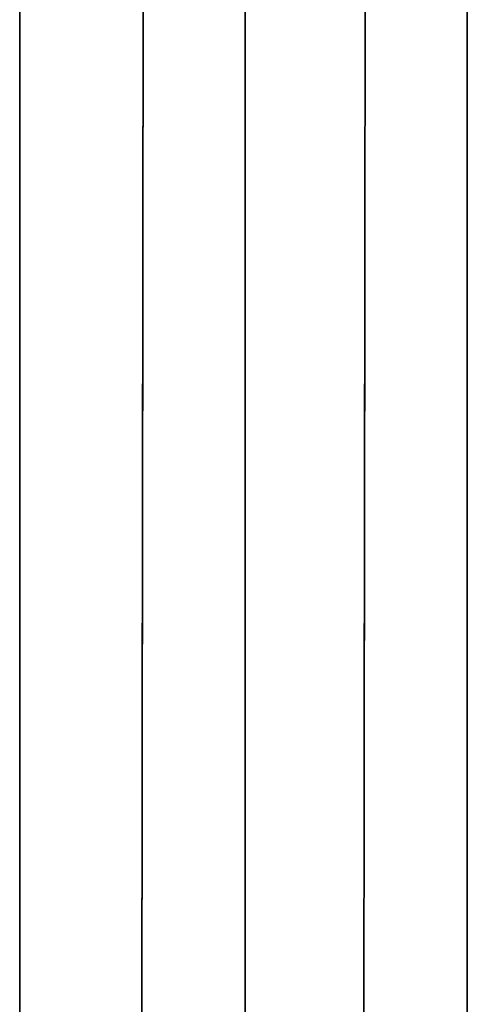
# Model space of a CAD drawing. Extents: x 413.3 to 457.5, y 5047.8 to 5050.
# Tile 580 of 656: x 447.3591 to 447.3718, y 5047.9743 to 5048.0023. Entities that reach past the tile are written whole.
import ezdxf

# ---------------------------------------------------------------- set-up
doc = ezdxf.new("R2010")
doc.units = 0
doc.header["$LTSCALE"] = 150
doc.header["$MEASUREMENT"] = 0
doc.layers.add('3DFACE_BOLT', color=7, linetype='CONTINUOUS')
doc.layers.add('3DFACE_SHAPE', color=7, linetype='CONTINUOUS')

msp = doc.modelspace()

# ---------------------------------------------------------------- linework, layer by layer
at = {"layer": '3DFACE_BOLT', "color": 1}
for points, invisible_edges in [([(447.349139, 5047.994847, -0.146583), (447.349139, 5048.001534, -0.135), (447.359139, 5047.994847, -0.146583)], 14), ([(447.359139, 5047.994847, -0.146583), (447.349139, 5048.001534, -0.135), (447.359139, 5048.001534, -0.135)], 3), ([(447.359139, 5048.001534, -0.135), (447.349139, 5047.994847, -0.123417), (447.359139, 5047.994847, -0.123417)], 3), ([(447.349139, 5047.994847, -0.076583), (447.349139, 5048.001534, -0.065), (447.359139, 5047.994847, -0.076583)], 14), ([(447.359139, 5047.994847, -0.076583), (447.349139, 5048.001534, -0.065), (447.359139, 5048.001534, -0.065)], 3), ([(447.359139, 5048.001534, -0.065), (447.349139, 5047.994847, -0.053417), (447.359139, 5047.994847, -0.053417)], 3), ([(447.359139, 5047.994847, -0.146583), (447.359139, 5048.001534, -0.135), (447.359139, 5047.994847, -0.123417)], 12), ([(447.359139, 5047.994847, -0.076583), (447.359139, 5048.001534, -0.065), (447.359139, 5047.994847, -0.053417)], 12), ([(447.359139, 5047.995768, -0.137472), (447.359139, 5047.996159, -0.135), (447.409139, 5047.995768, -0.137472)], 14), ([(447.409139, 5047.995768, -0.137472), (447.359139, 5047.996159, -0.135), (447.409139, 5047.996159, -0.135)], 3), ([(447.359139, 5047.996159, -0.135), (447.359139, 5047.995768, -0.132528), (447.409139, 5047.996159, -0.135)], 14), ([(447.409139, 5047.996159, -0.135), (447.359139, 5047.995768, -0.132528), (447.409139, 5047.995768, -0.132528)], 3), ([(447.359139, 5047.995768, -0.132528), (447.359139, 5047.996159, -0.135), (447.359139, 5047.995768, -0.137472)], 12), ([(447.359139, 5047.995768, -0.067472), (447.359139, 5047.996159, -0.065), (447.409139, 5047.995768, -0.067472)], 14), ([(447.409139, 5047.995768, -0.067472), (447.359139, 5047.996159, -0.065), (447.409139, 5047.996159, -0.065)], 3), ([(447.359139, 5047.996159, -0.065), (447.359139, 5047.995768, -0.062528), (447.409139, 5047.996159, -0.065)], 14), ([(447.409139, 5047.996159, -0.065), (447.359139, 5047.995768, -0.062528), (447.409139, 5047.995768, -0.062528)], 3), ([(447.359139, 5047.995768, -0.062528), (447.359139, 5047.996159, -0.065), (447.359139, 5047.995768, -0.067472)], 12), ([(447.359139, 5047.994632, -0.139702), (447.359139, 5047.995768, -0.137472), (447.409139, 5047.994632, -0.139702)], 14), ([(447.409139, 5047.994632, -0.139702), (447.359139, 5047.995768, -0.137472), (447.409139, 5047.995768, -0.137472)], 3), ([(447.359139, 5047.995768, -0.132528), (447.359139, 5047.994632, -0.130298), (447.409139, 5047.995768, -0.132528)], 14), ([(447.409139, 5047.995768, -0.132528), (447.359139, 5047.994632, -0.130298), (447.409139, 5047.994632, -0.130298)], 3), ([(447.359139, 5047.994632, -0.130298), (447.359139, 5047.995768, -0.132528), (447.359139, 5047.994632, -0.139702)], 14), ([(447.359139, 5047.994632, -0.139702), (447.359139, 5047.995768, -0.132528), (447.359139, 5047.995768, -0.137472)], 3), ([(447.359139, 5047.994632, -0.069702), (447.359139, 5047.995768, -0.067472), (447.409139, 5047.994632, -0.069702)], 14), ([(447.409139, 5047.994632, -0.069702), (447.359139, 5047.995768, -0.067472), (447.409139, 5047.995768, -0.067472)], 3), ([(447.359139, 5047.995768, -0.062528), (447.359139, 5047.994632, -0.060298), (447.409139, 5047.995768, -0.062528)], 14), ([(447.409139, 5047.995768, -0.062528), (447.359139, 5047.994632, -0.060298), (447.409139, 5047.994632, -0.060298)], 3), ([(447.359139, 5047.994632, -0.060298), (447.359139, 5047.995768, -0.062528), (447.359139, 5047.994632, -0.069702)], 14), ([(447.359139, 5047.994632, -0.069702), (447.359139, 5047.995768, -0.062528), (447.359139, 5047.995768, -0.067472)], 3), ([(447.349139, 5047.981472, -0.146583), (447.349139, 5047.994847, -0.146583), (447.359139, 5047.981472, -0.146583)], 14), ([(447.359139, 5047.981472, -0.146583), (447.349139, 5047.994847, -0.146583), (447.359139, 5047.994847, -0.146583)], 3), ([(447.349139, 5047.994847, -0.123417), (447.349139, 5047.981472, -0.123417), (447.359139, 5047.994847, -0.123417)], 14), ([(447.359139, 5047.994847, -0.123417), (447.349139, 5047.981472, -0.123417), (447.359139, 5047.981472, -0.123417)], 3), ([(447.349139, 5047.981472, -0.076583), (447.349139, 5047.994847, -0.076583), (447.359139, 5047.981472, -0.076583)], 14), ([(447.359139, 5047.981472, -0.076583), (447.349139, 5047.994847, -0.076583), (447.359139, 5047.994847, -0.076583)], 3), ([(447.349139, 5047.994847, -0.053417), (447.349139, 5047.981472, -0.053417), (447.359139, 5047.994847, -0.053417)], 14), ([(447.359139, 5047.994847, -0.053417), (447.349139, 5047.981472, -0.053417), (447.359139, 5047.981472, -0.053417)], 3), ([(447.359139, 5047.981472, -0.146583), (447.359139, 5047.994847, -0.146583), (447.359139, 5047.981472, -0.123417)], 14), ([(447.359139, 5047.981472, -0.123417), (447.359139, 5047.994847, -0.146583), (447.359139, 5047.994847, -0.123417)], 3), ([(447.359139, 5047.981472, -0.076583), (447.359139, 5047.994847, -0.076583), (447.359139, 5047.981472, -0.053417)], 14), ([(447.359139, 5047.981472, -0.053417), (447.359139, 5047.994847, -0.076583), (447.359139, 5047.994847, -0.053417)], 3), ([(447.359139, 5047.992862, -0.141472), (447.359139, 5047.994632, -0.139702), (447.409139, 5047.992862, -0.141472)], 14), ([(447.409139, 5047.992862, -0.141472), (447.359139, 5047.994632, -0.139702), (447.409139, 5047.994632, -0.139702)], 3), ([(447.359139, 5047.994632, -0.130298), (447.359139, 5047.992862, -0.128528), (447.409139, 5047.994632, -0.130298)], 14), ([(447.409139, 5047.994632, -0.130298), (447.359139, 5047.992862, -0.128528), (447.409139, 5047.992862, -0.128528)], 3), ([(447.359139, 5047.992862, -0.128528), (447.359139, 5047.994632, -0.130298), (447.359139, 5047.992862, -0.141472)], 14), ([(447.359139, 5047.992862, -0.141472), (447.359139, 5047.994632, -0.130298), (447.359139, 5047.994632, -0.139702)], 3), ([(447.359139, 5047.992862, -0.071472), (447.359139, 5047.994632, -0.069702), (447.409139, 5047.992862, -0.071472)], 14), ([(447.409139, 5047.992862, -0.071472), (447.359139, 5047.994632, -0.069702), (447.409139, 5047.994632, -0.069702)], 3), ([(447.359139, 5047.994632, -0.060298), (447.359139, 5047.992862, -0.058528), (447.409139, 5047.994632, -0.060298)], 14), ([(447.409139, 5047.994632, -0.060298), (447.359139, 5047.992862, -0.058528), (447.409139, 5047.992862, -0.058528)], 3), ([(447.359139, 5047.992862, -0.058528), (447.359139, 5047.994632, -0.060298), (447.359139, 5047.992862, -0.071472)], 14), ([(447.359139, 5047.992862, -0.071472), (447.359139, 5047.994632, -0.060298), (447.359139, 5047.994632, -0.069702)], 3), ([(447.359139, 5047.990632, -0.142608), (447.359139, 5047.992862, -0.141472), (447.409139, 5047.990632, -0.142608)], 14), ([(447.409139, 5047.990632, -0.142608), (447.359139, 5047.992862, -0.141472), (447.409139, 5047.992862, -0.141472)], 3), ([(447.359139, 5047.992862, -0.128528), (447.359139, 5047.990632, -0.127392), (447.409139, 5047.992862, -0.128528)], 14), ([(447.409139, 5047.992862, -0.128528), (447.359139, 5047.990632, -0.127392), (447.409139, 5047.990632, -0.127392)], 3), ([(447.359139, 5047.990632, -0.127392), (447.359139, 5047.992862, -0.128528), (447.359139, 5047.990632, -0.142608)], 14), ([(447.359139, 5047.990632, -0.142608), (447.359139, 5047.992862, -0.128528), (447.359139, 5047.992862, -0.141472)], 3), ([(447.359139, 5047.990632, -0.072608), (447.359139, 5047.992862, -0.071472), (447.409139, 5047.990632, -0.072608)], 14), ([(447.409139, 5047.990632, -0.072608), (447.359139, 5047.992862, -0.071472), (447.409139, 5047.992862, -0.071472)], 3), ([(447.359139, 5047.992862, -0.058528), (447.359139, 5047.990632, -0.057392), (447.409139, 5047.992862, -0.058528)], 14), ([(447.409139, 5047.992862, -0.058528), (447.359139, 5047.990632, -0.057392), (447.409139, 5047.990632, -0.057392)], 3), ([(447.359139, 5047.990632, -0.057392), (447.359139, 5047.992862, -0.058528), (447.359139, 5047.990632, -0.072608)], 14), ([(447.359139, 5047.990632, -0.072608), (447.359139, 5047.992862, -0.058528), (447.359139, 5047.992862, -0.071472)], 3), ([(447.359139, 5047.988159, -0.143), (447.359139, 5047.990632, -0.142608), (447.409139, 5047.988159, -0.143)], 14), ([(447.409139, 5047.988159, -0.143), (447.359139, 5047.990632, -0.142608), (447.409139, 5047.990632, -0.142608)], 3), ([(447.359139, 5047.990632, -0.127392), (447.359139, 5047.988159, -0.127), (447.409139, 5047.990632, -0.127392)], 14), ([(447.409139, 5047.990632, -0.127392), (447.359139, 5047.988159, -0.127), (447.409139, 5047.988159, -0.127)], 3), ([(447.359139, 5047.988159, -0.127), (447.359139, 5047.990632, -0.127392), (447.359139, 5047.988159, -0.143)], 14), ([(447.359139, 5047.988159, -0.143), (447.359139, 5047.990632, -0.127392), (447.359139, 5047.990632, -0.142608)], 3), ([(447.359139, 5047.988159, -0.073), (447.359139, 5047.990632, -0.072608), (447.409139, 5047.988159, -0.073)], 14), ([(447.409139, 5047.988159, -0.073), (447.359139, 5047.990632, -0.072608), (447.409139, 5047.990632, -0.072608)], 3), ([(447.359139, 5047.990632, -0.057392), (447.359139, 5047.988159, -0.057), (447.409139, 5047.990632, -0.057392)], 14), ([(447.409139, 5047.990632, -0.057392), (447.359139, 5047.988159, -0.057), (447.409139, 5047.988159, -0.057)], 3), ([(447.359139, 5047.988159, -0.057), (447.359139, 5047.990632, -0.057392), (447.359139, 5047.988159, -0.073)], 14), ([(447.359139, 5047.988159, -0.073), (447.359139, 5047.990632, -0.057392), (447.359139, 5047.990632, -0.072608)], 3), ([(447.359139, 5047.985687, -0.142608), (447.359139, 5047.988159, -0.143), (447.409139, 5047.985687, -0.142608)], 14), ([(447.409139, 5047.985687, -0.142608), (447.359139, 5047.988159, -0.143), (447.409139, 5047.988159, -0.143)], 3), ([(447.359139, 5047.988159, -0.127), (447.359139, 5047.985687, -0.127392), (447.409139, 5047.988159, -0.127)], 14), ([(447.409139, 5047.988159, -0.127), (447.359139, 5047.985687, -0.127392), (447.409139, 5047.985687, -0.127392)], 3), ([(447.359139, 5047.985687, -0.127392), (447.359139, 5047.988159, -0.127), (447.359139, 5047.985687, -0.142608)], 14), ([(447.359139, 5047.985687, -0.142608), (447.359139, 5047.988159, -0.127), (447.359139, 5047.988159, -0.143)], 3), ([(447.359139, 5047.985687, -0.072608), (447.359139, 5047.988159, -0.073), (447.409139, 5047.985687, -0.072608)], 14), ([(447.409139, 5047.985687, -0.072608), (447.359139, 5047.988159, -0.073), (447.409139, 5047.988159, -0.073)], 3), ([(447.359139, 5047.988159, -0.057), (447.359139, 5047.985687, -0.057392), (447.409139, 5047.988159, -0.057)], 14), ([(447.409139, 5047.988159, -0.057), (447.359139, 5047.985687, -0.057392), (447.409139, 5047.985687, -0.057392)], 3), ([(447.359139, 5047.985687, -0.057392), (447.359139, 5047.988159, -0.057), (447.359139, 5047.985687, -0.072608)], 14), ([(447.359139, 5047.985687, -0.072608), (447.359139, 5047.988159, -0.057), (447.359139, 5047.988159, -0.073)], 3), ([(447.359139, 5047.983457, -0.141472), (447.359139, 5047.985687, -0.142608), (447.409139, 5047.983457, -0.141472)], 14), ([(447.409139, 5047.983457, -0.141472), (447.359139, 5047.985687, -0.142608), (447.409139, 5047.985687, -0.142608)], 3), ([(447.359139, 5047.985687, -0.127392), (447.359139, 5047.983457, -0.128528), (447.409139, 5047.985687, -0.127392)], 14), ([(447.409139, 5047.985687, -0.127392), (447.359139, 5047.983457, -0.128528), (447.409139, 5047.983457, -0.128528)], 3), ([(447.359139, 5047.983457, -0.128528), (447.359139, 5047.985687, -0.127392), (447.359139, 5047.983457, -0.141472)], 14), ([(447.359139, 5047.983457, -0.141472), (447.359139, 5047.985687, -0.127392), (447.359139, 5047.985687, -0.142608)], 3), ([(447.359139, 5047.983457, -0.071472), (447.359139, 5047.985687, -0.072608), (447.409139, 5047.983457, -0.071472)], 14), ([(447.409139, 5047.983457, -0.071472), (447.359139, 5047.985687, -0.072608), (447.409139, 5047.985687, -0.072608)], 3), ([(447.359139, 5047.985687, -0.057392), (447.359139, 5047.983457, -0.058528), (447.409139, 5047.985687, -0.057392)], 14), ([(447.409139, 5047.985687, -0.057392), (447.359139, 5047.983457, -0.058528), (447.409139, 5047.983457, -0.058528)], 3), ([(447.359139, 5047.983457, -0.058528), (447.359139, 5047.985687, -0.057392), (447.359139, 5047.983457, -0.071472)], 14), ([(447.359139, 5047.983457, -0.071472), (447.359139, 5047.985687, -0.057392), (447.359139, 5047.985687, -0.072608)], 3), ([(447.359139, 5047.981687, -0.139702), (447.359139, 5047.983457, -0.141472), (447.409139, 5047.981687, -0.139702)], 14), ([(447.409139, 5047.981687, -0.139702), (447.359139, 5047.983457, -0.141472), (447.409139, 5047.983457, -0.141472)], 3), ([(447.359139, 5047.983457, -0.128528), (447.359139, 5047.981687, -0.130298), (447.409139, 5047.983457, -0.128528)], 14), ([(447.409139, 5047.983457, -0.128528), (447.359139, 5047.981687, -0.130298), (447.409139, 5047.981687, -0.130298)], 3), ([(447.359139, 5047.981687, -0.130298), (447.359139, 5047.983457, -0.128528), (447.359139, 5047.981687, -0.139702)], 14), ([(447.359139, 5047.981687, -0.139702), (447.359139, 5047.983457, -0.128528), (447.359139, 5047.983457, -0.141472)], 3), ([(447.359139, 5047.981687, -0.069702), (447.359139, 5047.983457, -0.071472), (447.409139, 5047.981687, -0.069702)], 14), ([(447.409139, 5047.981687, -0.069702), (447.359139, 5047.983457, -0.071472), (447.409139, 5047.983457, -0.071472)], 3), ([(447.359139, 5047.983457, -0.058528), (447.359139, 5047.981687, -0.060298), (447.409139, 5047.983457, -0.058528)], 14), ([(447.409139, 5047.983457, -0.058528), (447.359139, 5047.981687, -0.060298), (447.409139, 5047.981687, -0.060298)], 3), ([(447.359139, 5047.981687, -0.060298), (447.359139, 5047.983457, -0.058528), (447.359139, 5047.981687, -0.069702)], 14), ([(447.359139, 5047.981687, -0.069702), (447.359139, 5047.983457, -0.058528), (447.359139, 5047.983457, -0.071472)], 3), ([(447.349139, 5047.974784, -0.135), (447.349139, 5047.981472, -0.146583), (447.359139, 5047.974784, -0.135)], 14), ([(447.359139, 5047.974784, -0.135), (447.349139, 5047.981472, -0.146583), (447.359139, 5047.981472, -0.146583)], 3), ([(447.349139, 5047.981472, -0.123417), (447.349139, 5047.974784, -0.135), (447.359139, 5047.981472, -0.123417)], 14), ([(447.359139, 5047.981472, -0.123417), (447.349139, 5047.974784, -0.135), (447.359139, 5047.974784, -0.135)], 3), ([(447.349139, 5047.974784, -0.065), (447.349139, 5047.981472, -0.076583), (447.359139, 5047.974784, -0.065)], 14), ([(447.359139, 5047.974784, -0.065), (447.349139, 5047.981472, -0.076583), (447.359139, 5047.981472, -0.076583)], 3), ([(447.349139, 5047.981472, -0.053417), (447.349139, 5047.974784, -0.065), (447.359139, 5047.981472, -0.053417)], 14), ([(447.359139, 5047.981472, -0.053417), (447.349139, 5047.974784, -0.065), (447.359139, 5047.974784, -0.065)], 3), ([(447.359139, 5047.980551, -0.137472), (447.359139, 5047.981687, -0.139702), (447.409139, 5047.980551, -0.137472)], 14), ([(447.409139, 5047.980551, -0.137472), (447.359139, 5047.981687, -0.139702), (447.409139, 5047.981687, -0.139702)], 3), ([(447.359139, 5047.981687, -0.130298), (447.359139, 5047.980551, -0.132528), (447.409139, 5047.981687, -0.130298)], 14), ([(447.409139, 5047.981687, -0.130298), (447.359139, 5047.980551, -0.132528), (447.409139, 5047.980551, -0.132528)], 3), ([(447.359139, 5047.980551, -0.132528), (447.359139, 5047.981687, -0.130298), (447.359139, 5047.980551, -0.137472)], 14), ([(447.359139, 5047.980551, -0.137472), (447.359139, 5047.981687, -0.130298), (447.359139, 5047.981687, -0.139702)], 3), ([(447.359139, 5047.980551, -0.067472), (447.359139, 5047.981687, -0.069702), (447.409139, 5047.980551, -0.067472)], 14), ([(447.409139, 5047.980551, -0.067472), (447.359139, 5047.981687, -0.069702), (447.409139, 5047.981687, -0.069702)], 3), ([(447.359139, 5047.981687, -0.060298), (447.359139, 5047.980551, -0.062528), (447.409139, 5047.981687, -0.060298)], 14), ([(447.409139, 5047.981687, -0.060298), (447.359139, 5047.980551, -0.062528), (447.409139, 5047.980551, -0.062528)], 3), ([(447.359139, 5047.980551, -0.062528), (447.359139, 5047.981687, -0.060298), (447.359139, 5047.980551, -0.067472)], 14), ([(447.359139, 5047.980551, -0.067472), (447.359139, 5047.981687, -0.060298), (447.359139, 5047.981687, -0.069702)], 3), ([(447.359139, 5047.974784, -0.135), (447.359139, 5047.981472, -0.146583), (447.359139, 5047.981472, -0.123417)], 2), ([(447.359139, 5047.974784, -0.065), (447.359139, 5047.981472, -0.076583), (447.359139, 5047.981472, -0.053417)], 2), ([(447.359139, 5047.980159, -0.135), (447.359139, 5047.980551, -0.137472), (447.409139, 5047.980159, -0.135)], 14), ([(447.409139, 5047.980159, -0.135), (447.359139, 5047.980551, -0.137472), (447.409139, 5047.980551, -0.137472)], 3), ([(447.359139, 5047.980551, -0.132528), (447.359139, 5047.980159, -0.135), (447.409139, 5047.980551, -0.132528)], 14), ([(447.409139, 5047.980551, -0.132528), (447.359139, 5047.980159, -0.135), (447.409139, 5047.980159, -0.135)], 3), ([(447.359139, 5047.980159, -0.135), (447.359139, 5047.980551, -0.132528), (447.359139, 5047.980551, -0.137472)], 2), ([(447.359139, 5047.980159, -0.065), (447.359139, 5047.980551, -0.067472), (447.409139, 5047.980159, -0.065)], 14), ([(447.409139, 5047.980159, -0.065), (447.359139, 5047.980551, -0.067472), (447.409139, 5047.980551, -0.067472)], 3), ([(447.359139, 5047.980551, -0.062528), (447.359139, 5047.980159, -0.065), (447.409139, 5047.980551, -0.062528)], 14), ([(447.409139, 5047.980551, -0.062528), (447.359139, 5047.980159, -0.065), (447.409139, 5047.980159, -0.065)], 3), ([(447.359139, 5047.980159, -0.065), (447.359139, 5047.980551, -0.062528), (447.359139, 5047.980551, -0.067472)], 2)]:
    msp.add_3dface(points, dxfattribs=dict(at, invisible_edges=invisible_edges))
at = {"layer": '3DFACE_SHAPE', "color": 13}
for points, invisible_edges in [([(447.365539, 5050.025014, -0.1905), (447.26869, 5050.025153, -0.1905), (447.26554, 5047.825153, -0.1905)], 12), ([(447.26869, 5050.025153, -0.0095), (447.362442, 5047.861866, -0.0095), (447.26554, 5047.825153, -0.0095)], 3), ([(447.468689, 5050.024866), (447.26869, 5050.025153), (447.26554, 5047.825153)], 12), ([(447.26554, 5047.825153, -0.2), (447.26869, 5050.025153, -0.2), (447.465539, 5047.824866, -0.2)], 2), ([(447.362389, 5047.825014, -0.1905), (447.365539, 5050.025014, -0.1905), (447.26554, 5047.825153, -0.1905)], 2), ([(447.26869, 5050.025153, -0.0095), (447.365306, 5049.861864, -0.0095), (447.362623, 5047.988166, -0.0095)], 13), ([(447.362623, 5047.988166, -0.0095), (447.362442, 5047.861866, -0.0095), (447.26869, 5050.025153, -0.0095)], 14), ([(447.26869, 5050.025153, -0.2), (447.468689, 5050.024866, -0.2), (447.465539, 5047.824866, -0.2)], 12), ([(447.365306, 5049.861864, -0.1435), (447.365539, 5050.025014, -0.1905), (447.362389, 5047.825014, -0.1905)], 13), ([(447.368923, 5047.988157, -0.0565), (447.371839, 5050.025005, -0.0095), (447.368689, 5047.825005, -0.0095)], 13), ([(447.371606, 5049.861855, -0.1435), (447.368689, 5047.825005, -0.1905), (447.371839, 5050.025005, -0.1905)], 13), ([(447.368689, 5047.825005, -0.0095), (447.371839, 5050.025005, -0.0095), (447.465539, 5047.824866, -0.0095)], 2), ([(447.468689, 5050.024866, -0.1905), (447.371839, 5050.025005, -0.1905), (447.368689, 5047.825005, -0.1905)], 12), ([(447.371606, 5049.861855, -0.0565), (447.371839, 5050.025005, -0.0095), (447.368923, 5047.988157, -0.0565)], 15), ([(447.371839, 5050.025005, -0.0095), (447.468689, 5050.024866, -0.0095), (447.465539, 5047.824866, -0.0095)], 12), ([(447.465539, 5047.824866), (447.468689, 5050.024866), (447.26554, 5047.825153)], 2), ([(447.465539, 5047.824866, -0.1905), (447.468689, 5050.024866, -0.1905), (447.368689, 5047.825005, -0.1905)], 2), ([(447.362623, 5047.988166, -0.1435), (447.365306, 5049.861864, -0.1435), (447.362389, 5047.825014, -0.1905)], 15), ([(447.362623, 5047.988166, -0.1435), (447.362632, 5047.994176, -0.14101), (447.365306, 5049.861864, -0.1435)], 14), ([(447.362632, 5047.994176, -0.07101), (447.365306, 5049.861864, -0.1265), (447.362623, 5047.988166, -0.0735)], 3), ([(447.365306, 5049.861864, -0.1265), (447.365297, 5049.855854, -0.12899), (447.362623, 5047.988166, -0.0735)], 14), ([(447.365297, 5049.855854, -0.05899), (447.362623, 5047.988166, -0.0095), (447.365306, 5049.861864, -0.0565)], 3), ([(447.362623, 5047.988166, -0.0095), (447.365306, 5049.861864, -0.0095), (447.365306, 5049.861864, -0.0565)], 14), ([(447.362632, 5047.994176, -0.14101), (447.365297, 5049.855854, -0.14101), (447.365306, 5049.861864, -0.1435)], 13), ([(447.365297, 5049.855854, -0.07101), (447.365306, 5049.861864, -0.0735), (447.362632, 5047.994176, -0.07101)], 14), ([(447.365306, 5049.861864, -0.0735), (447.365306, 5049.861864, -0.1265), (447.362632, 5047.994176, -0.07101)], 15), ([(447.368923, 5047.988157, -0.1435), (447.368689, 5047.825005, -0.1905), (447.371606, 5049.861855, -0.1435)], 15), ([(447.368932, 5047.994167, -0.05899), (447.371606, 5049.861855, -0.0565), (447.368923, 5047.988157, -0.0565)], 3), ([(447.368932, 5047.994167, -0.12899), (447.371606, 5049.861855, -0.0735), (447.368923, 5047.988157, -0.1265)], 3), ([(447.371606, 5049.861855, -0.0735), (447.371597, 5049.855845, -0.07101), (447.368923, 5047.988157, -0.1265)], 14), ([(447.371597, 5049.855845, -0.14101), (447.368923, 5047.988157, -0.1435), (447.371606, 5049.861855, -0.1435)], 3), ([(447.371597, 5049.855845, -0.05899), (447.371606, 5049.861855, -0.0565), (447.368932, 5047.994167, -0.05899)], 14), ([(447.371606, 5049.861855, -0.0735), (447.368932, 5047.994167, -0.12899), (447.371606, 5049.861855, -0.1265)], 15), ([(447.371606, 5049.861855, -0.1265), (447.368932, 5047.994167, -0.12899), (447.371597, 5049.855845, -0.12899)], 3), ([(447.362623, 5047.988166, -0.0735), (447.365297, 5049.855854, -0.12899), (447.362623, 5047.988166, -0.1265)], 15), ([(447.365297, 5049.855854, -0.12899), (447.362632, 5047.994176, -0.12899), (447.362623, 5047.988166, -0.1265)], 15), ([(447.362632, 5047.994176, -0.05899), (447.362623, 5047.988166, -0.0565), (447.365297, 5049.855854, -0.05899)], 14), ([(447.362623, 5047.988166, -0.0565), (447.362623, 5047.988166, -0.0095), (447.365297, 5049.855854, -0.05899)], 15), ([(447.365297, 5049.855854, -0.12899), (447.365294, 5049.853364, -0.135), (447.362632, 5047.994176, -0.12899)], 14), ([(447.362635, 5047.996666, -0.135), (447.365297, 5049.855854, -0.14101), (447.362632, 5047.994176, -0.14101)], 3), ([(447.362632, 5047.994176, -0.07101), (447.362635, 5047.996666, -0.065), (447.365297, 5049.855854, -0.07101)], 14), ([(447.365297, 5049.855854, -0.05899), (447.365294, 5049.853364, -0.065), (447.362632, 5047.994176, -0.05899)], 14), ([(447.365294, 5049.853364, -0.135), (447.365297, 5049.855854, -0.14101), (447.362635, 5047.996666, -0.135)], 14), ([(447.362635, 5047.996666, -0.065), (447.365294, 5049.853364, -0.065), (447.365297, 5049.855854, -0.07101)], 13), ([(447.368923, 5047.988157, -0.1265), (447.371597, 5049.855845, -0.07101), (447.368923, 5047.988157, -0.0735)], 15), ([(447.371597, 5049.855845, -0.07101), (447.368932, 5047.994167, -0.07101), (447.368923, 5047.988157, -0.0735)], 13), ([(447.368932, 5047.994167, -0.14101), (447.368923, 5047.988157, -0.1435), (447.371597, 5049.855845, -0.14101)], 14), ([(447.368932, 5047.994167, -0.12899), (447.368935, 5047.996657, -0.135), (447.371597, 5049.855845, -0.12899)], 14), ([(447.371597, 5049.855845, -0.07101), (447.371594, 5049.853355, -0.065), (447.368932, 5047.994167, -0.07101)], 14), ([(447.368932, 5047.994167, -0.05899), (447.368935, 5047.996657, -0.065), (447.371597, 5049.855845, -0.05899)], 14), ([(447.371597, 5049.855845, -0.14101), (447.371594, 5049.853355, -0.135), (447.368932, 5047.994167, -0.14101)], 14), ([(447.371597, 5049.855845, -0.12899), (447.368935, 5047.996657, -0.135), (447.371594, 5049.853355, -0.135)], 3), ([(447.368935, 5047.996657, -0.065), (447.371594, 5049.853355, -0.065), (447.371597, 5049.855845, -0.05899)], 13), ([(447.362632, 5047.994176, -0.12899), (447.365294, 5049.853364, -0.135), (447.362635, 5047.996666, -0.135)], 3), ([(447.365294, 5049.853364, -0.065), (447.362635, 5047.996666, -0.065), (447.362632, 5047.994176, -0.05899)], 13), ([(447.371594, 5049.853355, -0.065), (447.368935, 5047.996657, -0.065), (447.368932, 5047.994167, -0.07101)], 13), ([(447.371594, 5049.853355, -0.135), (447.368935, 5047.996657, -0.135), (447.368932, 5047.994167, -0.14101)], 13), ([(447.359139, 5047.988159, -0.17), (447.359139, 5047.99417, -0.14101), (447.359139, 5048.030159, -0.17)], 15), ([(447.359139, 5047.99417, -0.14101), (447.359139, 5047.996659, -0.135), (447.359139, 5048.030159, -0.17)], 14), ([(447.359139, 5048.030159, -0.17), (447.359139, 5047.996659, -0.135), (447.359139, 5047.99417, -0.12899)], 13), ([(447.359139, 5047.99417, -0.12899), (447.359139, 5047.996659, -0.065), (447.359139, 5048.030159, -0.17)], 15), ([(447.359139, 5047.996659, -0.065), (447.359139, 5048.030159, -0.03), (447.359139, 5048.030159, -0.17)], 13), ([(447.359139, 5047.996659, -0.065), (447.359139, 5047.99417, -0.05899), (447.359139, 5048.030159, -0.03)], 14), ([(447.359139, 5047.99417, -0.05899), (447.359139, 5047.988159, -0.0565), (447.359139, 5048.030159, -0.03)], 14), ([(447.359139, 5048.030159, -0.03), (447.359139, 5047.988159, -0.0565), (447.359139, 5047.982149, -0.05899)], 13), ([(447.359139, 5048.030159, -0.03), (447.359139, 5047.982149, -0.05899), (447.359139, 5047.934559, -0.03)], 3), ([(447.365539, 5047.928159, -0.17), (447.359139, 5047.988159, -0.17), (447.365539, 5048.030159, -0.17)], 3), ([(447.359139, 5047.988159, -0.17), (447.359139, 5048.030159, -0.17), (447.365539, 5048.030159, -0.17)], 12), ([(447.359139, 5048.030159, -0.03), (447.359139, 5047.934559, -0.03), (447.365539, 5048.030159, -0.03)], 2), ([(447.365539, 5048.030159, -0.03), (447.359139, 5047.934559, -0.03), (447.365539, 5047.928159, -0.03)], 3), ([(447.365539, 5047.996659, -0.135), (447.365539, 5047.99417, -0.14101), (447.365539, 5048.030159, -0.135)], 14), ([(447.365539, 5047.99417, -0.14101), (447.365539, 5047.988159, -0.1435), (447.365539, 5048.030159, -0.135)], 14), ([(447.365539, 5048.030159, -0.135), (447.365539, 5047.988159, -0.1435), (447.365539, 5048.030159, -0.17)], 15), ([(447.365539, 5047.988159, -0.1435), (447.365539, 5047.982149, -0.14101), (447.365539, 5048.030159, -0.17)], 14), ([(447.365539, 5048.030159, -0.17), (447.365539, 5047.982149, -0.14101), (447.365539, 5047.928159, -0.17)], 3), ([(447.365539, 5047.928159, -0.03), (447.365539, 5047.99417, -0.05899), (447.365539, 5048.030159, -0.03)], 3), ([(447.365539, 5047.99417, -0.05899), (447.365539, 5048.030159, -0.065), (447.365539, 5048.030159, -0.03)], 13), ([(447.365539, 5047.99417, -0.05899), (447.365539, 5047.996659, -0.065), (447.365539, 5048.030159, -0.065)], 14), ([(447.365539, 5047.996659, -0.135), (447.365539, 5048.030159, -0.135), (447.365539, 5047.99417, -0.07101)], 15), ([(447.365539, 5047.99417, -0.07101), (447.365539, 5048.030159, -0.135), (447.365539, 5047.996659, -0.065)], 3), ([(447.365539, 5048.030159, -0.135), (447.365539, 5048.030159, -0.065), (447.365539, 5047.996659, -0.065)], 14), ([(447.365539, 5047.834509, -1), (447.365539, 5048.015509, -1), (447.371839, 5047.834509, -1)], 14), ([(447.365539, 5048.015509, -1), (447.371839, 5048.015509, -1), (447.371839, 5047.834509, -1)], 13), ([(447.365539, 5048.015509, -0.2), (447.365539, 5047.834509, -0.2), (447.371839, 5048.015509, -0.2)], 14), ([(447.365539, 5047.834509, -0.2), (447.371839, 5047.834509, -0.2), (447.371839, 5048.015509, -0.2)], 13), ([(447.365539, 5047.834509, -1), (447.365539, 5047.834509, -0.2), (447.365539, 5048.015509, -1)], 2), ([(447.365539, 5047.834509, -0.2), (447.365539, 5048.015509, -0.2), (447.365539, 5048.015509, -1)], 12), ([(447.371839, 5048.015509, -1), (447.371839, 5048.015509, -0.2), (447.371839, 5047.834509, -1)], 2), ([(447.371839, 5048.015509, -0.2), (447.371839, 5047.834509, -0.2), (447.371839, 5047.834509, -1)], 12), ([(447.359139, 5047.99417, -0.07101), (447.359139, 5047.996659, -0.065), (447.359139, 5047.99417, -0.12899)], 14), ([(447.359139, 5047.99417, -0.07101), (447.365539, 5047.99417, -0.07101), (447.359139, 5047.996659, -0.065)], 3), ([(447.365539, 5047.99417, -0.07101), (447.365539, 5047.996659, -0.065), (447.359139, 5047.996659, -0.065)], 14), ([(447.359139, 5047.996659, -0.065), (447.365539, 5047.996659, -0.065), (447.359139, 5047.99417, -0.05899)], 3), ([(447.365539, 5047.996659, -0.065), (447.365539, 5047.99417, -0.05899), (447.359139, 5047.99417, -0.05899)], 14), ([(447.359139, 5047.99417, -0.14101), (447.365539, 5047.99417, -0.14101), (447.359139, 5047.996659, -0.135)], 3), ([(447.365539, 5047.99417, -0.14101), (447.365539, 5047.996659, -0.135), (447.359139, 5047.996659, -0.135)], 14), ([(447.359139, 5047.996659, -0.135), (447.365539, 5047.996659, -0.135), (447.359139, 5047.99417, -0.12899)], 3), ([(447.365539, 5047.996659, -0.135), (447.365539, 5047.99417, -0.12899), (447.359139, 5047.99417, -0.12899)], 14), ([(447.362632, 5047.994176, -0.12899), (447.362635, 5047.996666, -0.135), (447.368935, 5047.996657, -0.135)], 14), ([(447.362635, 5047.996666, -0.135), (447.362632, 5047.994176, -0.14101), (447.368932, 5047.994167, -0.14101)], 14), ([(447.362632, 5047.994176, -0.05899), (447.362635, 5047.996666, -0.065), (447.368935, 5047.996657, -0.065)], 14), ([(447.362635, 5047.996666, -0.065), (447.362632, 5047.994176, -0.07101), (447.368932, 5047.994167, -0.07101)], 14), ([(447.368932, 5047.994167, -0.12899), (447.362632, 5047.994176, -0.12899), (447.368935, 5047.996657, -0.135)], 3), ([(447.368932, 5047.994167, -0.05899), (447.362632, 5047.994176, -0.05899), (447.368935, 5047.996657, -0.065)], 3), ([(447.368935, 5047.996657, -0.135), (447.362635, 5047.996666, -0.135), (447.368932, 5047.994167, -0.14101)], 3), ([(447.368935, 5047.996657, -0.065), (447.362635, 5047.996666, -0.065), (447.368932, 5047.994167, -0.07101)], 3), ([(447.365539, 5047.99417, -0.12899), (447.365539, 5047.996659, -0.135), (447.365539, 5047.99417, -0.07101)], 14), ([(447.359139, 5047.988159, -0.1435), (447.359139, 5047.99417, -0.14101), (447.359139, 5047.988159, -0.17)], 14), ([(447.359139, 5047.99417, -0.12899), (447.359139, 5047.988159, -0.1265), (447.359139, 5047.99417, -0.07101)], 14), ([(447.359139, 5047.988159, -0.1265), (447.359139, 5047.988159, -0.0735), (447.359139, 5047.99417, -0.07101)], 13), ([(447.359139, 5047.99417, -0.05899), (447.365539, 5047.99417, -0.05899), (447.359139, 5047.988159, -0.0565)], 3), ([(447.365539, 5047.99417, -0.05899), (447.365539, 5047.988159, -0.0565), (447.359139, 5047.988159, -0.0565)], 14), ([(447.359139, 5047.988159, -0.0735), (447.365539, 5047.988159, -0.0735), (447.359139, 5047.99417, -0.07101)], 3), ([(447.365539, 5047.988159, -0.0735), (447.365539, 5047.99417, -0.07101), (447.359139, 5047.99417, -0.07101)], 14), ([(447.359139, 5047.99417, -0.12899), (447.365539, 5047.99417, -0.12899), (447.359139, 5047.988159, -0.1265)], 3), ([(447.365539, 5047.99417, -0.12899), (447.365539, 5047.988159, -0.1265), (447.359139, 5047.988159, -0.1265)], 14), ([(447.359139, 5047.988159, -0.1435), (447.365539, 5047.988159, -0.1435), (447.359139, 5047.99417, -0.14101)], 3), ([(447.365539, 5047.988159, -0.1435), (447.365539, 5047.99417, -0.14101), (447.359139, 5047.99417, -0.14101)], 14), ([(447.362623, 5047.988166, -0.1265), (447.362632, 5047.994176, -0.12899), (447.368932, 5047.994167, -0.12899)], 14), ([(447.362632, 5047.994176, -0.14101), (447.362623, 5047.988166, -0.1435), (447.368923, 5047.988157, -0.1435)], 14), ([(447.362623, 5047.988166, -0.0565), (447.362632, 5047.994176, -0.05899), (447.368932, 5047.994167, -0.05899)], 14), ([(447.362632, 5047.994176, -0.07101), (447.362623, 5047.988166, -0.0735), (447.368923, 5047.988157, -0.0735)], 14), ([(447.368923, 5047.988157, -0.1265), (447.362623, 5047.988166, -0.1265), (447.368932, 5047.994167, -0.12899)], 3), ([(447.368923, 5047.988157, -0.0565), (447.362623, 5047.988166, -0.0565), (447.368932, 5047.994167, -0.05899)], 3), ([(447.368932, 5047.994167, -0.14101), (447.362632, 5047.994176, -0.14101), (447.368923, 5047.988157, -0.1435)], 3), ([(447.368932, 5047.994167, -0.07101), (447.362632, 5047.994176, -0.07101), (447.368923, 5047.988157, -0.0735)], 3), ([(447.365539, 5047.988159, -0.0565), (447.365539, 5047.99417, -0.05899), (447.365539, 5047.928159, -0.03)], 14), ([(447.365539, 5047.99417, -0.07101), (447.365539, 5047.988159, -0.0735), (447.365539, 5047.99417, -0.12899)], 14), ([(447.365539, 5047.988159, -0.0735), (447.365539, 5047.988159, -0.1265), (447.365539, 5047.99417, -0.12899)], 13), ([(447.362623, 5047.988166, -0.1435), (447.362389, 5047.825014, -0.1905), (447.362442, 5047.861866, -0.1435)], 15), ([(447.362451, 5047.867877, -0.14101), (447.362623, 5047.988166, -0.1435), (447.362442, 5047.861866, -0.1435)], 3), ([(447.362451, 5047.867877, -0.07101), (447.362623, 5047.988166, -0.1265), (447.362442, 5047.861866, -0.0735)], 3), ([(447.362623, 5047.988166, -0.1265), (447.362614, 5047.982156, -0.12899), (447.362442, 5047.861866, -0.0735)], 14), ([(447.362614, 5047.982156, -0.05899), (447.362442, 5047.861866, -0.0095), (447.362623, 5047.988166, -0.0565)], 3), ([(447.362442, 5047.861866, -0.0095), (447.362623, 5047.988166, -0.0095), (447.362623, 5047.988166, -0.0565)], 14), ([(447.362614, 5047.982156, -0.14101), (447.362623, 5047.988166, -0.1435), (447.362451, 5047.867877, -0.14101)], 14), ([(447.362614, 5047.982156, -0.07101), (447.362623, 5047.988166, -0.0735), (447.362451, 5047.867877, -0.07101)], 14), ([(447.362623, 5047.988166, -0.0735), (447.362623, 5047.988166, -0.1265), (447.362451, 5047.867877, -0.07101)], 15), ([(447.362614, 5047.982156, -0.12899), (447.362623, 5047.988166, -0.1265), (447.368923, 5047.988157, -0.1265)], 14), ([(447.362623, 5047.988166, -0.1435), (447.362614, 5047.982156, -0.14101), (447.368914, 5047.982147, -0.14101)], 14), ([(447.362614, 5047.982156, -0.05899), (447.362623, 5047.988166, -0.0565), (447.368923, 5047.988157, -0.0565)], 14), ([(447.362623, 5047.988166, -0.0735), (447.362614, 5047.982156, -0.07101), (447.368914, 5047.982147, -0.07101)], 14), ([(447.368923, 5047.988157, -0.1435), (447.362623, 5047.988166, -0.1435), (447.368914, 5047.982147, -0.14101)], 3), ([(447.368923, 5047.988157, -0.0735), (447.362623, 5047.988166, -0.0735), (447.368914, 5047.982147, -0.07101)], 3), ([(447.359139, 5047.988159, -0.1265), (447.359139, 5047.982149, -0.12899), (447.359139, 5047.988159, -0.0735)], 14), ([(447.359139, 5047.988159, -0.0735), (447.359139, 5047.982149, -0.12899), (447.359139, 5047.982149, -0.07101)], 15), ([(447.359139, 5047.982149, -0.14101), (447.359139, 5047.988159, -0.17), (447.359139, 5047.934559, -0.17)], 13), ([(447.359139, 5047.982149, -0.14101), (447.359139, 5047.988159, -0.1435), (447.359139, 5047.988159, -0.17)], 14), ([(447.359139, 5047.988159, -0.0565), (447.365539, 5047.988159, -0.0565), (447.359139, 5047.982149, -0.05899)], 3), ([(447.365539, 5047.988159, -0.0565), (447.365539, 5047.982149, -0.05899), (447.359139, 5047.982149, -0.05899)], 14), ([(447.359139, 5047.982149, -0.07101), (447.365539, 5047.982149, -0.07101), (447.359139, 5047.988159, -0.0735)], 3), ([(447.365539, 5047.982149, -0.07101), (447.365539, 5047.988159, -0.0735), (447.359139, 5047.988159, -0.0735)], 14), ([(447.359139, 5047.988159, -0.1265), (447.365539, 5047.988159, -0.1265), (447.359139, 5047.982149, -0.12899)], 3), ([(447.365539, 5047.988159, -0.1265), (447.365539, 5047.982149, -0.12899), (447.359139, 5047.982149, -0.12899)], 14), ([(447.359139, 5047.982149, -0.14101), (447.365539, 5047.982149, -0.14101), (447.359139, 5047.988159, -0.1435)], 3), ([(447.365539, 5047.982149, -0.14101), (447.365539, 5047.988159, -0.1435), (447.359139, 5047.988159, -0.1435)], 14), ([(447.359139, 5047.934559, -0.17), (447.359139, 5047.988159, -0.17), (447.365539, 5047.928159, -0.17)], 14), ([(447.368914, 5047.982147, -0.12899), (447.362614, 5047.982156, -0.12899), (447.368923, 5047.988157, -0.1265)], 3), ([(447.368914, 5047.982147, -0.05899), (447.362614, 5047.982156, -0.05899), (447.368923, 5047.988157, -0.0565)], 3), ([(447.365539, 5047.988159, -0.0735), (447.365539, 5047.982149, -0.07101), (447.365539, 5047.988159, -0.1265)], 14), ([(447.365539, 5047.982149, -0.07101), (447.365539, 5047.979659, -0.065), (447.365539, 5047.988159, -0.1265)], 14), ([(447.365539, 5047.988159, -0.1265), (447.365539, 5047.979659, -0.065), (447.365539, 5047.982149, -0.12899)], 3), ([(447.365539, 5047.988159, -0.0565), (447.365539, 5047.928159, -0.065), (447.365539, 5047.982149, -0.05899)], 3), ([(447.365539, 5047.928159, -0.065), (447.365539, 5047.988159, -0.0565), (447.365539, 5047.928159, -0.03)], 3), ([(447.368689, 5047.825005, -0.0095), (447.368742, 5047.861857, -0.0565), (447.368923, 5047.988157, -0.0565)], 15), ([(447.368742, 5047.861857, -0.1435), (447.368689, 5047.825005, -0.1905), (447.368923, 5047.988157, -0.1435)], 15), ([(447.368742, 5047.861857, -0.0565), (447.368751, 5047.867868, -0.05899), (447.368923, 5047.988157, -0.0565)], 14), ([(447.368751, 5047.867868, -0.12899), (447.368923, 5047.988157, -0.0735), (447.368742, 5047.861857, -0.1265)], 3), ([(447.368923, 5047.988157, -0.0735), (447.368914, 5047.982147, -0.07101), (447.368742, 5047.861857, -0.1265)], 14), ([(447.368914, 5047.982147, -0.14101), (447.368742, 5047.861857, -0.1435), (447.368923, 5047.988157, -0.1435)], 3), ([(447.368923, 5047.988157, -0.0565), (447.368751, 5047.867868, -0.05899), (447.368914, 5047.982147, -0.05899)], 3), ([(447.368923, 5047.988157, -0.0735), (447.368751, 5047.867868, -0.12899), (447.368923, 5047.988157, -0.1265)], 15), ([(447.368923, 5047.988157, -0.1265), (447.368751, 5047.867868, -0.12899), (447.368914, 5047.982147, -0.12899)], 3), ([(447.359139, 5047.982149, -0.05899), (447.359139, 5047.979659, -0.065), (447.359139, 5047.934559, -0.03)], 14), ([(447.359139, 5047.934559, -0.03), (447.359139, 5047.979659, -0.065), (447.359139, 5047.982149, -0.07101)], 13), ([(447.359139, 5047.982149, -0.12899), (447.359139, 5047.979659, -0.135), (447.359139, 5047.982149, -0.07101)], 14), ([(447.359139, 5047.982149, -0.07101), (447.359139, 5047.979659, -0.135), (447.359139, 5047.934559, -0.03)], 15), ([(447.359139, 5047.979659, -0.135), (447.359139, 5047.982149, -0.14101), (447.359139, 5047.934559, -0.03)], 14), ([(447.359139, 5047.934559, -0.03), (447.359139, 5047.982149, -0.14101), (447.359139, 5047.934559, -0.17)], 3), ([(447.359139, 5047.982149, -0.05899), (447.365539, 5047.982149, -0.05899), (447.359139, 5047.979659, -0.065)], 3), ([(447.365539, 5047.982149, -0.05899), (447.365539, 5047.979659, -0.065), (447.359139, 5047.979659, -0.065)], 14), ([(447.359139, 5047.979659, -0.065), (447.365539, 5047.979659, -0.065), (447.359139, 5047.982149, -0.07101)], 3), ([(447.365539, 5047.979659, -0.065), (447.365539, 5047.982149, -0.07101), (447.359139, 5047.982149, -0.07101)], 14), ([(447.359139, 5047.982149, -0.12899), (447.365539, 5047.982149, -0.12899), (447.359139, 5047.979659, -0.135)], 3), ([(447.365539, 5047.982149, -0.12899), (447.365539, 5047.979659, -0.135), (447.359139, 5047.979659, -0.135)], 14), ([(447.359139, 5047.979659, -0.135), (447.365539, 5047.979659, -0.135), (447.359139, 5047.982149, -0.14101)], 3), ([(447.365539, 5047.979659, -0.135), (447.365539, 5047.982149, -0.14101), (447.359139, 5047.982149, -0.14101)], 14), ([(447.362442, 5047.861866, -0.0735), (447.362614, 5047.982156, -0.12899), (447.362442, 5047.861866, -0.1265)], 15), ([(447.362614, 5047.982156, -0.12899), (447.362451, 5047.867877, -0.12899), (447.362442, 5047.861866, -0.1265)], 15), ([(447.362451, 5047.867877, -0.05899), (447.362442, 5047.861866, -0.0565), (447.362614, 5047.982156, -0.05899)], 14), ([(447.362442, 5047.861866, -0.0565), (447.362442, 5047.861866, -0.0095), (447.362614, 5047.982156, -0.05899)], 15), ([(447.362451, 5047.867877, -0.14101), (447.362454, 5047.870366, -0.135), (447.362614, 5047.982156, -0.14101)], 14), ([(447.362614, 5047.982156, -0.12899), (447.362611, 5047.979666, -0.135), (447.362451, 5047.867877, -0.12899)], 14), ([(447.362451, 5047.867877, -0.07101), (447.362454, 5047.870366, -0.065), (447.362614, 5047.982156, -0.07101)], 14), ([(447.362614, 5047.982156, -0.05899), (447.362611, 5047.979666, -0.065), (447.362451, 5047.867877, -0.05899)], 14), ([(447.362454, 5047.870366, -0.135), (447.362611, 5047.979666, -0.135), (447.362614, 5047.982156, -0.14101)], 13), ([(447.362454, 5047.870366, -0.065), (447.362611, 5047.979666, -0.065), (447.362614, 5047.982156, -0.07101)], 13), ([(447.362614, 5047.982156, -0.14101), (447.362611, 5047.979666, -0.135), (447.368911, 5047.979657, -0.135)], 14), ([(447.362611, 5047.979666, -0.135), (447.362614, 5047.982156, -0.12899), (447.368914, 5047.982147, -0.12899)], 14), ([(447.362614, 5047.982156, -0.07101), (447.362611, 5047.979666, -0.065), (447.368911, 5047.979657, -0.065)], 14), ([(447.362611, 5047.979666, -0.065), (447.362614, 5047.982156, -0.05899), (447.368914, 5047.982147, -0.05899)], 14), ([(447.368911, 5047.979657, -0.135), (447.362611, 5047.979666, -0.135), (447.368914, 5047.982147, -0.12899)], 3), ([(447.368911, 5047.979657, -0.065), (447.362611, 5047.979666, -0.065), (447.368914, 5047.982147, -0.05899)], 3), ([(447.368914, 5047.982147, -0.14101), (447.362614, 5047.982156, -0.14101), (447.368911, 5047.979657, -0.135)], 3), ([(447.368914, 5047.982147, -0.07101), (447.362614, 5047.982156, -0.07101), (447.368911, 5047.979657, -0.065)], 3), ([(447.365539, 5047.982149, -0.14101), (447.365539, 5047.928159, -0.135), (447.365539, 5047.928159, -0.17)], 13), ([(447.365539, 5047.982149, -0.14101), (447.365539, 5047.979659, -0.135), (447.365539, 5047.928159, -0.135)], 14), ([(447.365539, 5047.979659, -0.135), (447.365539, 5047.982149, -0.12899), (447.365539, 5047.928159, -0.135)], 14), ([(447.365539, 5047.979659, -0.065), (447.365539, 5047.928159, -0.135), (447.365539, 5047.982149, -0.12899)], 15), ([(447.365539, 5047.982149, -0.05899), (447.365539, 5047.928159, -0.065), (447.365539, 5047.979659, -0.065)], 3), ([(447.368742, 5047.861857, -0.1265), (447.368914, 5047.982147, -0.07101), (447.368742, 5047.861857, -0.0735)], 15), ([(447.368914, 5047.982147, -0.07101), (447.368751, 5047.867868, -0.07101), (447.368742, 5047.861857, -0.0735)], 13), ([(447.368751, 5047.867868, -0.14101), (447.368742, 5047.861857, -0.1435), (447.368914, 5047.982147, -0.14101)], 14), ([(447.368751, 5047.867868, -0.12899), (447.368754, 5047.870357, -0.135), (447.368914, 5047.982147, -0.12899)], 14), ([(447.368914, 5047.982147, -0.07101), (447.368911, 5047.979657, -0.065), (447.368751, 5047.867868, -0.07101)], 14), ([(447.368751, 5047.867868, -0.05899), (447.368754, 5047.870357, -0.065), (447.368914, 5047.982147, -0.05899)], 14), ([(447.368914, 5047.982147, -0.14101), (447.368911, 5047.979657, -0.135), (447.368751, 5047.867868, -0.14101)], 14), ([(447.368914, 5047.982147, -0.12899), (447.368754, 5047.870357, -0.135), (447.368911, 5047.979657, -0.135)], 3), ([(447.368754, 5047.870357, -0.065), (447.368911, 5047.979657, -0.065), (447.368914, 5047.982147, -0.05899)], 13), ([(447.362611, 5047.979666, -0.135), (447.362454, 5047.870366, -0.135), (447.362451, 5047.867877, -0.12899)], 13), ([(447.362611, 5047.979666, -0.065), (447.362454, 5047.870366, -0.065), (447.362451, 5047.867877, -0.05899)], 13), ([(447.365539, 5047.928159, -0.065), (447.365539, 5047.928159, -0.135), (447.365539, 5047.979659, -0.065)], 14), ([(447.368911, 5047.979657, -0.065), (447.368754, 5047.870357, -0.065), (447.368751, 5047.867868, -0.07101)], 13), ([(447.368911, 5047.979657, -0.135), (447.368754, 5047.870357, -0.135), (447.368751, 5047.867868, -0.14101)], 13)]:
    msp.add_3dface(points, dxfattribs=dict(at, invisible_edges=invisible_edges))

doc.saveas('drawing.dxf')
